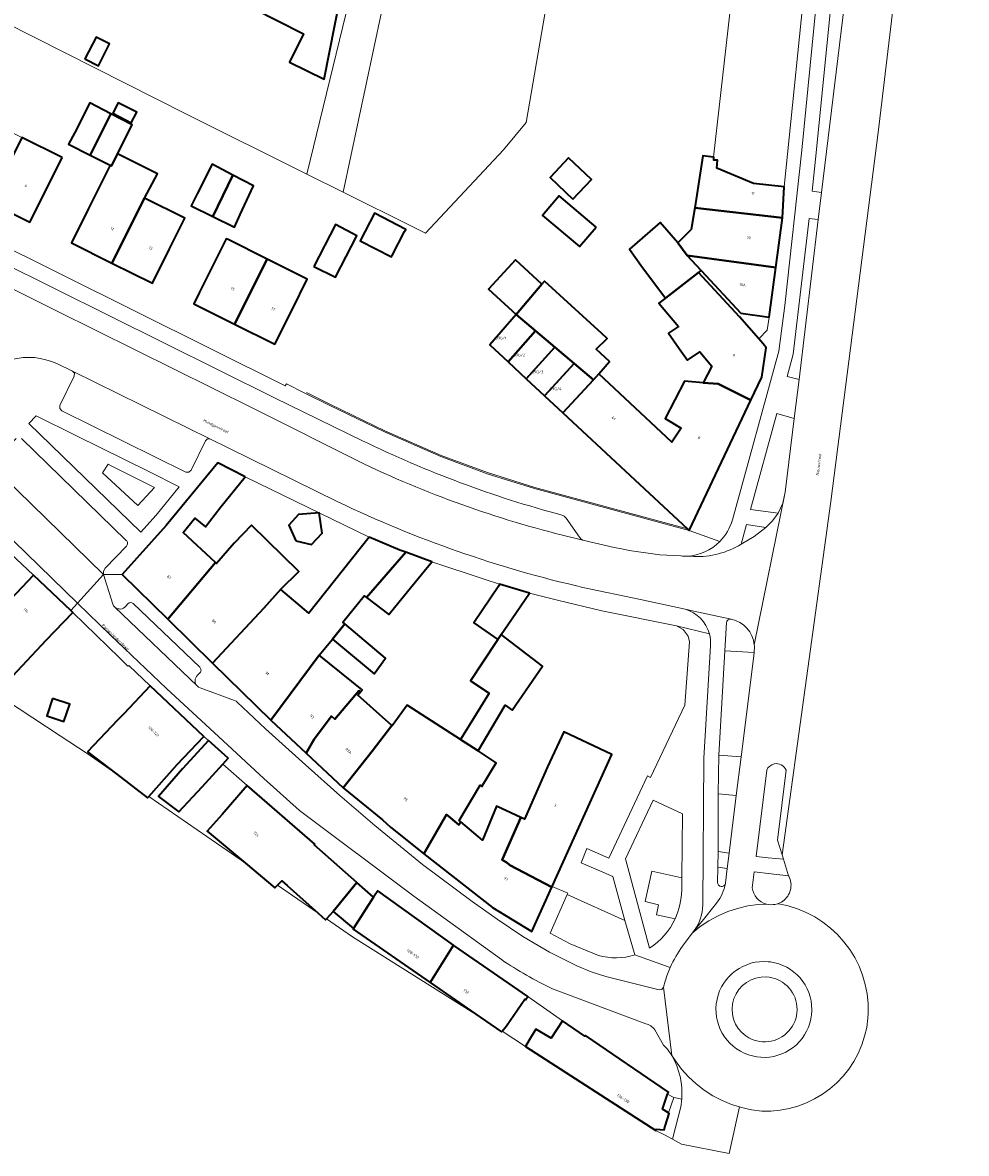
# Model space of a CAD drawing. Header units: metres. Extents: x 197700 to 204338, y 317132 to 325229.
# Tile 588 of 656: x 203292 to 203415, y 317638 to 317785. Entities that reach past the tile are written whole.
import ezdxf
from ezdxf.enums import TextEntityAlignment as Align

# ---------------------------------------------------------------- set-up
doc = ezdxf.new("R2010")
doc.units = ezdxf.units.M
for name, color, linetype, lineweight in [('B-WE-GR-BEPLANTING_CULTUUR_BODEMBEDEKKER-GV', 90, 'Continuous', 18), ('B-WE-GR-BEPLANTING_CULTUUR_BOSPLANTSOEN-GV', 90, 'Continuous', 18), ('B-WE-GR-BEPLANTING_CULTUUR_HEESTERS-GV', 90, 'Continuous', 18), ('B-WE-GR-BEPLANTING_CULTUUR_VASTE PLANTENVAK-GV', 90, 'Continuous', 18), ('B-WE-IE-TERREINAFSCHEIDING_KUNSTMATIG_HEKWERK-G', 20, 'IE-TERREINAFSCHEIDING-KUNSTMATIG', 18), ('B-WE-IE-TERREINAFSCHEIDING_KUNSTMATIG_MUUR-G', 90, 'IE-TERREINAFSCHEIDING-KUNSTMATIG-DICHT', 18), ('B-WE-OG-BEBOUWING-GV', 7, 'Continuous', 35), ('B-WE-OG-BEBOUWING-T18', 10, 'Continuous', 18), ('B-WE-OG-TERREIN_CULTUURSCHEIDING-GV', 7, 'Continuous', 18), ('B-WE-OG-TERREIN_ERF-GV', 7, 'Continuous', 18), ('B-WE-OG-TOPOGRAFIE-T18', 10, 'Continuous', 18), ('B-WE-VH-VERHARDING_ASFALT-GV', 252, 'Continuous', 18), ('B-WE-VH-VERHARDING_BETON-GV', 252, 'Continuous', 18), ('B-WE-VH-VERHARDING_BETONSTRAATSTEEN-GV', 252, 'Continuous', 18), ('B-WE-VH-VERHARDING_OPEN-GV', 252, 'Continuous', 18), ('B-WE-VH-VERHARDING_TEGEL-GV', 252, 'Continuous', 18)]:
    doc.layers.add(name, color=color, linetype=linetype, lineweight=lineweight)
doc.styles.add('NLCS-ISO-M200-T18', font='NLCS-ISO.ttf', dxfattribs={"height": 0.36})
doc.linetypes.add('IE-TERREINAFSCHEIDING-KUNSTMATIG', pattern='A,4,[82,NLCS.SHX,S=0.75,R=90,X=0,Y=0],4,-2', length=10)
doc.linetypes.add('IE-TERREINAFSCHEIDING-KUNSTMATIG-DICHT', pattern='A,8,-1,[82,NLCS.SHX,S=0.75,R=90,X=0,Y=0],-1', length=10)

msp = doc.modelspace()

# ---------------------------------------------------------------- linework, layer by layer
at = {"layer": 'B-WE-GR-BEPLANTING_CULTUUR_BODEMBEDEKKER-GV'}
msp.add_lwpolyline([(203389.046, 317719.353), (203386.524, 317719.715), (203385.838, 317717.171), (203387.504, 317718.17)], close=True, dxfattribs=at)
for points in [[(203383.923, 317706.972), (203383.705, 317703.293), (203387.495, 317703.068), (203387.526, 317703.406)], [(203378.111, 317673.807), (203378.205, 317682.13), (203374.373, 317683.887), (203370.766, 317676.241), (203373.922, 317664.664)], [(203377.234, 317668.475), (203374.797, 317668.977), (203375.054, 317670.302), (203373.331, 317670.703), (203374.189, 317674.652), (203378.111, 317673.807)], [(203371.976, 317663.768), (203370.716, 317668.254), (203363.206, 317671.607), (203360.974, 317666.606), (203363.582, 317665.204), (203367.259, 317663.715)]]:
    msp.add_lwpolyline(points, dxfattribs=at)
for points in [[(203384.503, 317707.415, 0.458739), (203383.923, 317706.972)], [(203387.525, 317704.093, 0.3332734), (203384.503, 317707.415)], [(203387.541, 317703.793, 0.0192381), (203387.525, 317704.093)], [(203387.526, 317703.406, 0.0237244), (203387.541, 317703.793)], [(203373.922, 317664.664, 0.1402794), (203377.234, 317668.475)], [(203367.259, 317663.715, 0.1456417), (203371.976, 317663.768)]]:
    msp.add_lwpolyline(points, format="xyb", dxfattribs=at)
at = {"layer": 'B-WE-GR-BEPLANTING_CULTUUR_BOSPLANTSOEN-GV'}
msp.add_lwpolyline([(203343.318, 317758.325), (203344.779, 317757.591), (203354.905, 317768.442), (203357.869, 317771.976), (203362.519, 317798.933), (203362.905, 317801.169), (203363.37, 317804.011), (203345.293, 317807.506), (203343.014, 317807.796), (203341.092, 317796.241), (203341.039, 317795.73), (203334.078, 317762.927)], close=True, dxfattribs=at)
at = {"layer": 'B-WE-GR-BEPLANTING_CULTUUR_HEESTERS-GV'}
for points in [[(203336.575, 317795.016), (203329.352, 317765.281), (203334.078, 317762.927), (203341.039, 317795.73), (203341.092, 317796.241), (203343.014, 317807.796), (203345.293, 317807.506), (203363.37, 317804.011), (203364.554, 317811.256), (203339.022, 317815.361), (203338.292, 317810.514), (203340.144, 317810.29), (203338.363, 317798.389), (203338.782, 317798.163), (203337.066, 317791.173), (203336.046, 317791.436), (203337.394, 317796.979), (203337.084, 317797.112)], [(203400.022, 317793.446), (203398.17, 317793.678), (203397.648, 317789.089), (203397.547, 317788.078), (203395.585, 317768.063), (203395.031, 317763.073), (203396.271, 317762.904), (203399.246, 317787.411)], [(203393.359, 317738.561), (203395.853, 317759.357), (203394.653, 317759.493), (203392.572, 317741.861), (203391.793, 317738.976)], [(203392.732, 317733.516), (203390.477, 317734.14), (203387.037, 317721.665), (203390.625, 317721.211), (203391.23, 317722.522), (203391.561, 317723.929)], [(203385.819, 317689.529), (203387.424, 317702.307), (203387.495, 317703.068), (203383.705, 317703.293), (203382.9, 317689.734)], [(203382.811, 317677.206), (203384.25, 317677.017), (203385.181, 317684.487), (203382.843, 317684.711)]]:
    msp.add_lwpolyline(points, close=True, dxfattribs=at)
for points in [[(203389.142, 317687.775), (203387.769, 317676.561), (203389.317, 317676.407), (203391.312, 317676.21), (203391.133, 317676.779), (203390.529, 317678.697), (203391.653, 317687.8)], [(203382.806, 317675.173), (203382.757, 317673.182)], [(203383.765, 317673.072), (203383.773, 317673.129), (203384.006, 317675.027), (203382.806, 317675.173)], [(203390.555, 317670.423), (203390.637, 317670.451), (203390.847, 317670.539), (203391.047, 317670.644), (203391.238, 317670.767), (203391.416, 317670.907), (203391.582, 317671.062), (203391.732, 317671.231), (203391.868, 317671.412), (203391.986, 317671.606), (203392.087, 317671.809), (203392.169, 317672.02), (203392.232, 317672.238), (203392.275, 317672.46), (203392.298, 317672.685), (203392.301, 317672.912), (203392.284, 317673.138), (203392.247, 317673.362), (203392.19, 317673.581), (203392.113, 317673.794), (203392.018, 317674), (203391.993, 317674.046), (203389.317, 317674.358), (203387.894, 317674.521), (203387.525, 317674.558), (203387.256, 317672.499)], [(203390.255, 317670.345), (203390.555, 317670.423)]]:
    msp.add_lwpolyline(points, dxfattribs=at)
for points in [[(203390.124, 317688.607, 0.253136), (203389.142, 317687.775)], [(203391.653, 317687.8, 0.3613852), (203390.124, 317688.607)], [(203382.757, 317673.182, 0.9106952), (203383.765, 317673.072)], [(203387.256, 317672.499, 0.3011506), (203389.093, 317670.389)], [(203389.093, 317670.389, 0.1169379), (203390.255, 317670.345)]]:
    msp.add_lwpolyline(points, format="xyb", dxfattribs=at)
at = {"layer": 'B-WE-GR-BEPLANTING_CULTUUR_VASTE PLANTENVAK-GV'}
msp.add_lwpolyline([(203309.533, 317724.54), (203303.931, 317727.37), (203303.502, 317727.581), (203302.799, 317726.454), (203307.377, 317722.176)], close=True, dxfattribs=at)
msp.add_lwpolyline([(203389.108, 317660.91, 0.7528821), (203386.42, 317653.246)], format="xyb", dxfattribs=at)
msp.add_lwpolyline([(203386.42, 317653.246), (203386.821, 317652.984), (203387.25, 317652.769), (203387.5, 317652.693), (203387.862, 317652.587), (203388.233, 317652.514), (203388.609, 317652.474), (203388.987, 317652.468), (203389.363, 317652.495), (203389.736, 317652.556), (203390.102, 317652.651), (203390.458, 317652.777), (203390.802, 317652.935), (203391.129, 317653.123), (203391.439, 317653.339), (203391.728, 317653.583), (203391.995, 317653.851), (203392.236, 317654.141), (203392.45, 317654.453), (203392.636, 317654.782), (203392.791, 317655.126), (203392.915, 317655.483), (203393.007, 317655.85), (203393.066, 317656.223), (203393.091, 317656.6), (203393.092, 317656.691), (203393.075, 317657.069), (203393.024, 317657.443), (203392.941, 317657.812), (203392.824, 317658.171), (203392.676, 317658.519), (203392.498, 317658.852), (203392.29, 317659.168), (203392.055, 317659.464), (203391.795, 317659.737), (203391.511, 317659.987), (203391.206, 317660.21), (203390.883, 317660.405), (203390.543, 317660.57), (203390.19, 317660.704), (203389.826, 317660.807), (203389.454, 317660.876), (203389.108, 317660.91)], dxfattribs=at)
at = {"layer": 'B-WE-IE-TERREINAFSCHEIDING_KUNSTMATIG_HEKWERK-G'}
for points in [[(203354.905, 317768.442), (203357.869, 317771.976), (203362.519, 317798.933)], [(203329.352, 317765.281), (203313.598, 317773.128), (203282.115, 317789.06), (203262.914, 317795.603), (203253.4, 317776.184)], [(203329.352, 317765.281), (203336.575, 317795.016)], [(203334.078, 317762.927), (203329.352, 317765.281)], [(203343.318, 317758.325), (203334.078, 317762.927)], [(203343.318, 317758.325), (203344.779, 317757.591)], [(203378.845, 317719.16), (203359.01, 317724.538), (203352.856, 317726.47), (203346.808, 317728.711), (203339.507, 317731.907), (203332.329, 317735.37), (203329.294, 317736.875)]]:
    msp.add_lwpolyline(points, dxfattribs=at)
at = {"layer": 'B-WE-IE-TERREINAFSCHEIDING_KUNSTMATIG_MUUR-G'}
for points in [[(203385.303, 317794.665), (203382.215, 317767.485)], [(203354.383, 317711.971), (203352.533, 317712.57), (203345.583, 317714.886)]]:
    msp.add_lwpolyline(points, dxfattribs=at)
at = {"layer": 'B-WE-OG-BEBOUWING-GV'}
for points in [[(203335.461, 317793.996), (203330.352, 317796.545), (203327.678, 317791.179), (203324.982, 317792.513), (203322.31, 317786.868), (203328.92, 317783.502), (203327.097, 317779.847), (203331.583, 317777.609), (203333.696, 317788.187), (203332.793, 317788.648)], [(203300.499, 317780.272), (203302.258, 317779.369), (203303.709, 317782.194), (203301.95, 317783.097)], [(203301.17, 317767.746), (203303.874, 317773.114), (203301.128, 317774.532), (203299.167, 317770.695), (203298.377, 317769.15)], [(203304.111, 317773.18), (203306.517, 317771.944), (203307.227, 317773.326), (203304.82, 317774.562)], [(203303.874, 317773.114), (203301.17, 317767.746), (203303.775, 317766.436), (203303.964, 317766.341), (203304.75, 317767.925), (203306.62, 317771.695)], [(203297.536, 317767.447), (203292.312, 317770.054), (203288.109, 317761.622), (203293.341, 317759.018), (203295.569, 317763.494)], [(203302.941, 317764.778), (203300.962, 317760.801), (203298.734, 317756.325), (203304.017, 317753.696), (203308.243, 317762.139), (203309.93, 317765.315), (203304.75, 317767.925), (203303.964, 317766.341), (203303.775, 317766.436)], [(203363.953, 317762.025), (203366.367, 317764.576), (203363.39, 317767.393), (203360.976, 317764.842)], [(203391.211, 317759.6), (203391.409, 317763.623), (203387.423, 317764.055), (203382.637, 317766.035), (203382.725, 317767.07), (203382.257, 317767.11), (203382.288, 317767.479), (203382.215, 317767.485), (203381.88, 317767.514), (203380.829, 317767.639), (203379.779, 317760.913)], [(203317.134, 317759.776), (203319.748, 317765.163), (203317.063, 317766.58), (203315.11, 317762.704), (203314.332, 317761.161)], [(203319.748, 317765.163), (203317.134, 317759.776), (203319.937, 317758.39), (203320.696, 317760.019), (203322.434, 317763.746)], [(203311.495, 317755.559), (203313.474, 317759.536), (203308.243, 317762.139), (203304.017, 317753.696), (203309.267, 317751.083)], [(203366.962, 317758.389), (203362.162, 317762.456), (203360.011, 317759.916), (203364.81, 317755.85)], [(203340.451, 317754.679), (203342.067, 317757.823), (203342.204, 317758.09), (203338.133, 317760.182), (203336.303, 317756.621), (203340.375, 317754.529)], [(203377.581, 317756.329), (203378.81, 317754.703), (203390.337, 317753.143), (203391.211, 317759.6), (203379.779, 317760.913), (203379.334, 317758.06)], [(203330.266, 317753.279), (203333.059, 317751.883), (203335.835, 317757.267), (203333.091, 317758.714)], [(203377.581, 317756.329), (203375.31, 317759.004), (203371.3, 317755.523), (203372.767, 317753.433), (203375.978, 317749.155), (203380.273, 317752.474), (203380.539, 317752.679), (203380.604, 317752.73), (203378.81, 317754.703)], [(203319.962, 317745.766), (203324.193, 317754.225), (203319.122, 317756.76), (203318.872, 317756.885), (203316.882, 317752.882), (203315.366, 317749.833), (203314.656, 317748.405)], [(203324.193, 317754.225), (203319.962, 317745.766), (203325.208, 317743.158), (203327.434, 317747.635), (203329.413, 317751.615)], [(203356.554, 317747.048), (203359.918, 317750.974), (203356.47, 317754.143), (203352.973, 317750.34)], [(203390.337, 317753.143), (203378.81, 317754.703), (203380.604, 317752.73), (203385.768, 317747.187), (203389.464, 317746.687)], [(203367.698, 317744.557), (203363.751, 317748.145), (203360.234, 317751.343), (203359.918, 317750.974), (203356.554, 317747.048), (203359.067, 317744.922), (203361.58, 317742.796), (203364.093, 317740.67), (203366.607, 317738.543), (203367.317, 317739.306), (203368.705, 317740.898), (203366.959, 317742.503), (203368.4, 317743.918)], [(203377.765, 317742.618), (203378.833, 317741.083), (203380.453, 317742.162), (203381.991, 317740.318), (203380.888, 317738.162), (203382.821, 317738.019), (203387.091, 317735.896), (203388.505, 317738.888), (203389.064, 317742.683), (203389.014, 317742.843), (203388.907, 317742.974), (203388.123, 317743.87), (203385.616, 317746.737), (203380.273, 317752.474), (203375.978, 317749.155), (203375.987, 317749.143), (203375.112, 317748.486), (203377.69, 317745.477), (203376.382, 317744.606)], [(203356.554, 317747.048), (203353.142, 317743.065), (203355.511, 317740.862), (203359.067, 317744.922)], [(203359.067, 317744.922), (203355.511, 317740.862), (203357.88, 317738.659), (203361.58, 317742.796)], [(203364.093, 317740.67), (203361.58, 317742.796), (203357.88, 317738.659), (203360.249, 317736.456)], [(203360.249, 317736.456), (203362.617, 317734.253), (203366.607, 317738.543), (203364.093, 317740.67)], [(203362.617, 317734.253), (203378.845, 317719.16), (203379.081, 317718.941), (203387.091, 317735.896), (203382.821, 317738.019), (203380.888, 317738.162), (203378.453, 317738.342), (203375.938, 317733.488), (203378.034, 317732.26), (203376.82, 317730.419), (203374.093, 317733.004), (203370.058, 317736.756), (203367.317, 317739.306), (203366.607, 317738.543)], [(203321.319, 317725.917), (203317.766, 317727.753), (203311.054, 317719.6), (203305.355, 317713.24), (203311.275, 317707.42), (203317.454, 317714.784), (203313.266, 317718.668), (203314.784, 317720.567), (203316.179, 317719.418), (203316.714, 317720.112), (203318.187, 317722.021)], [(203327.924, 317717.604), (203329.975, 317717.141), (203331.364, 317718.596), (203330.941, 317721.227), (203328.255, 317721.044), (203327.031, 317719.622)], [(203311.275, 317707.42), (203317.08, 317701.712), (203323.738, 317708.871), (203325.951, 317711.318), (203328.317, 317713.634), (203322.16, 317719.622), (203319.917, 317717.315), (203317.584, 317714.664), (203317.454, 317714.784)], [(203330.965, 317702.731), (203330.938, 317702.753), (203332.694, 317704.817), (203334.285, 317706.808), (203334.014, 317707.036), (203336.825, 317710.436), (203337.089, 317710.237), (203342.203, 317716.122), (203341.432, 317716.404), (203337.45, 317718.063), (203329.605, 317708.189), (203325.976, 317711.293), (203325.951, 317711.318), (203323.738, 317708.871), (203317.08, 317701.712), (203324.678, 317694.306)], [(203337.089, 317710.237), (203340.03, 317708.019), (203342.439, 317710.998), (203345.583, 317714.886), (203342.203, 317716.122)], [(203298.678, 317708.529), (203293.799, 317713.152), (203287.843, 317706.865), (203284.671, 317709.843), (203284.383, 317709.578), (203279.647, 317704.871), (203279.294, 317704.477), (203282.429, 317701.996), (203282.873, 317701.644), (203282.912, 317701.679), (203283.262, 317701.992), (203283.514, 317702.24), (203286.089, 317704.729), (203286.333, 317704.503), (203290.528, 317700.618), (203291.14, 317700.052), (203295.472, 317704.678), (203298.911, 317708.308)], [(203354.627, 317705.407), (203355.502, 317706.69), (203358.318, 317710.821), (203354.383, 317711.971), (203354.334, 317711.736), (203351.068, 317706.945), (203354.182, 317704.755)], [(203332.694, 317704.817), (203338.118, 317700.332), (203339.589, 317702.339), (203334.285, 317706.808)], [(203351.607, 317690.289), (203355.129, 317696.22), (203356.055, 317695.582), (203360.003, 317701.315), (203354.627, 317705.407), (203354.182, 317704.755), (203352.162, 317701.697), (203350.637, 317699.404), (203353.042, 317697.811), (203349.313, 317691.763)], [(203324.678, 317694.306), (203329.245, 317689.983), (203330.293, 317691.813), (203332.556, 317694.793), (203333.003, 317694.427), (203336.12, 317698.113), (203336.334, 317697.978), (203336.534, 317698.234), (203330.965, 317702.731)], [(203300.847, 317690.175), (203304.637, 317687.267), (203304.644, 317687.261), (203308.654, 317684.185), (203308.808, 317684.358), (203312.508, 317688.537), (203315.944, 317692.169), (203308.986, 317698.751), (203305.55, 317695.119), (203304.741, 317694.278)], [(203340.386, 317693.603), (203335.997, 317697.547), (203336.334, 317697.978), (203336.12, 317698.113), (203333.003, 317694.427), (203332.556, 317694.793), (203330.293, 317691.813), (203329.245, 317689.983), (203334.079, 317685.473), (203337.862, 317690.28)], [(203296.28, 317697.128), (203295.526, 317694.865), (203297.765, 317694.119), (203298.519, 317696.382)], [(203334.079, 317685.473), (203339.173, 317681.346), (203340.232, 317680.401), (203343.67, 317677.647), (203344.579, 317676.934), (203347.523, 317682.031), (203349.133, 317680.675), (203349.356, 317681.078), (203349.152, 317681.25), (203351.877, 317685.849), (203352.103, 317685.683), (203353.976, 317688.763), (203351.607, 317690.289), (203349.313, 317691.763), (203342.407, 317696.226), (203340.449, 317693.547), (203340.386, 317693.603), (203337.862, 317690.28)], [(203357.169, 317681.642), (203354.765, 317676.144), (203355.398, 317675.753), (203355.744, 317675.46), (203361.208, 317672.58), (203361.253, 317672.679), (203369.013, 317689.837), (203362.771, 317692.753), (203360.655, 317688.223), (203357.647, 317681.421)], [(203318.417, 317688.573), (203319.104, 317689.33), (203316.548, 317691.652), (203313.186, 317687.951), (203310.05, 317684.366), (203312.706, 317682.372), (203315.742, 317685.629)], [(203331.891, 317668.457), (203332.385, 317668.998), (203332.791, 317669.429), (203335.85, 317673.194), (203330.29, 317678.061), (203330.369, 317678.152), (203321.611, 317685.799), (203318.322, 317682.032), (203316.413, 317679.85), (203321.381, 317675.697), (203325.197, 317672.507), (203325.53, 317672.84), (203326.009, 317673.319), (203326.095, 317673.413), (203326.784, 317672.791), (203330.825, 317669.192), (203331.782, 317668.338)], [(203361.208, 317672.58), (203355.744, 317675.46), (203355.398, 317675.753), (203354.765, 317676.144), (203357.169, 317681.642), (203354.003, 317683.103), (203352.17, 317678.709), (203349.356, 317681.078), (203349.133, 317680.675), (203347.523, 317682.031), (203344.579, 317676.934), (203353.48, 317669.955), (203358.597, 317666.807)], [(203335.85, 317673.194), (203332.791, 317669.429), (203335.42, 317667.21), (203338.019, 317671.296)], [(203345.4, 317660.167), (203348.425, 317665.04), (203338.563, 317672.123), (203338.019, 317671.296), (203335.42, 317667.21), (203335.357, 317667.124)], [(203345.4, 317660.167), (203351.902, 317655.662), (203354.66, 317653.752), (203354.738, 317653.847), (203355.311, 317654.544), (203357.699, 317658), (203357.798, 317657.932), (203358.093, 317658.36), (203348.483, 317664.999), (203348.425, 317665.04)], [(203374.73, 317640.946), (203374.773, 317641.106), (203375.801, 317641.029), (203375.958, 317641.527), (203376.478, 317643.173), (203376.385, 317643.231), (203375.578, 317643.737), (203376.261, 317645.674), (203376.352, 317645.932), (203365.57, 317653.303), (203365.495, 317653.212), (203362.602, 317655.181), (203361.126, 317652.929), (203359.138, 317654.12), (203358.273, 317652.677), (203357.793, 317651.875)]]:
    msp.add_lwpolyline(points, close=True, dxfattribs=at)
at = {"layer": 'B-WE-OG-TERREIN_CULTUURSCHEIDING-GV'}
for points in [[(203299.417, 317731.239), (203294.158, 317733.837), (203293.213, 317732.859), (203307.764, 317718.719), (203309.773, 317720.954), (203312.768, 317724.641), (203308.788, 317726.608)], [(203309.533, 317724.54), (203307.377, 317722.176), (203302.799, 317726.454), (203303.502, 317727.581), (203303.931, 317727.37)]]:
    msp.add_lwpolyline(points, close=True, dxfattribs=at)
at = {"layer": 'B-WE-OG-TERREIN_ERF-GV'}
for points in [[(203373.139, 318042.708), (203368.67, 318012.763), (203361.903, 317967.156), (203356.136, 317929.18), (203353.877, 317914.268), (203349.528, 317885.56), (203344.644, 317852.713), (203339.022, 317815.361), (203364.554, 317811.256), (203363.37, 317804.011), (203362.905, 317801.169), (203362.519, 317798.933), (203357.869, 317771.976), (203354.905, 317768.442), (203344.779, 317757.591), (203343.318, 317758.325), (203334.078, 317762.927), (203329.352, 317765.281), (203336.575, 317795.016), (203337.084, 317797.112), (203336.333, 317797.496), (203263.959, 317833.535)], [(203371.3, 317755.523), (203375.31, 317759.004), (203377.581, 317756.329), (203379.334, 317758.06), (203379.779, 317760.913), (203380.829, 317767.639), (203381.88, 317767.514), (203382.215, 317767.485), (203382.288, 317767.479), (203382.257, 317767.11), (203382.725, 317767.07), (203382.637, 317766.035), (203387.423, 317764.055), (203391.409, 317763.623), (203394.503, 317793.837)], [(203333.696, 317788.187), (203331.583, 317777.609), (203327.097, 317779.847), (203328.92, 317783.502), (203322.31, 317786.868)], [(203268.225, 317766.757), (203326.55, 317737.773), (203326.699, 317737.996), (203329.085, 317736.812), (203332.262, 317735.236), (203339.445, 317731.77), (203346.751, 317728.572), (203352.807, 317726.329), (203358.97, 317724.394), (203379.081, 317718.941), (203378.845, 317719.16), (203362.617, 317734.253), (203360.249, 317736.456), (203357.88, 317738.659), (203355.511, 317740.862), (203353.142, 317743.065), (203356.554, 317747.048), (203352.973, 317750.34), (203356.47, 317754.143), (203359.918, 317750.974), (203360.234, 317751.343), (203363.751, 317748.145), (203367.698, 317744.557), (203368.4, 317743.918), (203366.959, 317742.503), (203368.705, 317740.898), (203367.317, 317739.306), (203370.058, 317736.756), (203374.093, 317733.004), (203376.82, 317730.419), (203378.034, 317732.26), (203375.938, 317733.488), (203378.453, 317738.342), (203380.888, 317738.162), (203381.991, 317740.318), (203380.453, 317742.162), (203378.833, 317741.083), (203377.765, 317742.618), (203376.382, 317744.606), (203377.69, 317745.477), (203375.112, 317748.486), (203375.987, 317749.143), (203375.978, 317749.155), (203372.767, 317753.433), (203371.3, 317755.523)]]:
    msp.add_lwpolyline(points, dxfattribs=at)
for points in [[(203300.499, 317780.272), (203301.95, 317783.097), (203303.709, 317782.194), (203302.258, 317779.369)], [(203300.962, 317760.801), (203302.941, 317764.778), (203303.775, 317766.436), (203301.17, 317767.746), (203298.377, 317769.15), (203299.167, 317770.695), (203301.128, 317774.532), (203303.874, 317773.114), (203306.62, 317771.695), (203304.75, 317767.925), (203309.93, 317765.315), (203308.243, 317762.139), (203313.474, 317759.536), (203311.495, 317755.559), (203309.267, 317751.083), (203304.017, 317753.696), (203298.734, 317756.325)], [(203304.111, 317773.18), (203304.82, 317774.562), (203307.227, 317773.326), (203306.517, 317771.944)], [(203295.569, 317763.494), (203293.341, 317759.018), (203288.109, 317761.622), (203282.811, 317764.259), (203283.968, 317766.584), (203285.039, 317768.735), (203287.012, 317772.699), (203287.144, 317772.633), (203292.312, 317770.054), (203297.536, 317767.447)], [(203363.953, 317762.025), (203360.976, 317764.842), (203363.39, 317767.393), (203366.367, 317764.576)], [(203319.748, 317765.163), (203322.434, 317763.746), (203320.696, 317760.019), (203319.937, 317758.39), (203317.134, 317759.776), (203314.332, 317761.161), (203315.11, 317762.704), (203317.063, 317766.58)], [(203364.81, 317755.85), (203360.011, 317759.916), (203362.162, 317762.456), (203366.962, 317758.389)], [(203342.067, 317757.823), (203340.451, 317754.679), (203340.375, 317754.529), (203336.303, 317756.621), (203338.133, 317760.182), (203342.204, 317758.09)], [(203330.266, 317753.279), (203333.091, 317758.714), (203335.835, 317757.267), (203333.059, 317751.883)], [(203324.193, 317754.225), (203329.413, 317751.615), (203327.434, 317747.635), (203325.208, 317743.158), (203319.962, 317745.766), (203314.656, 317748.405), (203315.366, 317749.833), (203316.882, 317752.882), (203318.872, 317756.885), (203319.122, 317756.76)], [(203385.768, 317747.187), (203380.604, 317752.73), (203380.539, 317752.679), (203380.273, 317752.474), (203385.616, 317746.737), (203388.123, 317743.87), (203389.209, 317744.998), (203389.464, 317746.687)], [(203321.319, 317725.917), (203318.187, 317722.021), (203316.714, 317720.112), (203316.179, 317719.418), (203314.784, 317720.567), (203313.266, 317718.668), (203317.454, 317714.784), (203317.584, 317714.664), (203319.917, 317717.315), (203322.16, 317719.622), (203328.317, 317713.634), (203325.951, 317711.318), (203325.976, 317711.293), (203329.605, 317708.189), (203337.45, 317718.063)], [(203327.924, 317717.604), (203327.031, 317719.622), (203328.255, 317721.044), (203330.941, 317721.227), (203331.364, 317718.596), (203329.975, 317717.141)], [(203290.818, 317715.939), (203284.671, 317709.843), (203287.843, 317706.865), (203293.799, 317713.152)], [(203342.439, 317710.998), (203340.03, 317708.019), (203337.089, 317710.237), (203336.825, 317710.436), (203334.014, 317707.036), (203334.285, 317706.808), (203339.589, 317702.339), (203338.118, 317700.332), (203332.694, 317704.817), (203330.938, 317702.753), (203330.965, 317702.731), (203336.534, 317698.234), (203336.334, 317697.978), (203335.997, 317697.547), (203340.386, 317693.603), (203340.449, 317693.547), (203342.407, 317696.226), (203349.313, 317691.763), (203353.042, 317697.811), (203350.637, 317699.404), (203352.162, 317701.697), (203354.182, 317704.755), (203351.068, 317706.945), (203354.334, 317711.736), (203354.383, 317711.971), (203352.533, 317712.57), (203345.583, 317714.886)], [(203354.627, 317705.407), (203360.003, 317701.315), (203356.055, 317695.582), (203355.129, 317696.22), (203351.607, 317690.289), (203353.976, 317688.763), (203352.103, 317685.683), (203351.877, 317685.849), (203349.152, 317681.25), (203349.356, 317681.078), (203352.17, 317678.709), (203354.003, 317683.103), (203357.169, 317681.642), (203357.647, 317681.421), (203360.655, 317688.223), (203362.771, 317692.753), (203369.013, 317689.837), (203361.253, 317672.679), (203363.299, 317671.816), (203363.206, 317671.607), (203370.716, 317668.254), (203369.117, 317673.949), (203365.001, 317675.742), (203365.744, 317677.586), (203368.607, 317676.369), (203373.645, 317687.034), (203374.052, 317686.852), (203378.484, 317696.224), (203379.092, 317704.464), (203378.947, 317705.212), (203378.298, 317706.068), (203377.401, 317706.542), (203367.721, 317708.486), (203361.924, 317709.886), (203358.318, 317710.821), (203355.502, 317706.69)], [(203304.637, 317687.267), (203300.847, 317690.175), (203304.741, 317694.278), (203305.55, 317695.119), (203308.986, 317698.751), (203306.222, 317701.418), (203306.084, 317701.292), (203305, 317702.378), (203298.911, 317708.308), (203295.472, 317704.678), (203291.14, 317700.052), (203290.528, 317700.618), (203286.333, 317704.503), (203286.089, 317704.729), (203283.514, 317702.24), (203283.262, 317701.992), (203282.912, 317701.679), (203297.274, 317692.256), (203300.79, 317689.95)], [(203296.28, 317697.128), (203298.519, 317696.382), (203297.765, 317694.119), (203295.526, 317694.865)], [(203312.508, 317688.537), (203308.808, 317684.358), (203321.381, 317675.697), (203316.413, 317679.85), (203318.322, 317682.032), (203321.611, 317685.799), (203318.417, 317688.573), (203315.742, 317685.629), (203312.706, 317682.372), (203310.05, 317684.366), (203313.186, 317687.951), (203316.548, 317691.652), (203315.944, 317692.169)], [(203325.53, 317672.84), (203330.825, 317669.192), (203326.784, 317672.791), (203326.095, 317673.413), (203326.009, 317673.319)], [(203351.902, 317655.662), (203345.4, 317660.167), (203335.357, 317667.124), (203335.42, 317667.21), (203332.791, 317669.429), (203332.385, 317668.998), (203331.891, 317668.457), (203335.27, 317666.13)], [(203355.311, 317654.544), (203354.738, 317653.847), (203357.793, 317651.875), (203358.273, 317652.677), (203359.138, 317654.12), (203361.126, 317652.929), (203362.602, 317655.181), (203358.093, 317658.36), (203357.798, 317657.932), (203357.699, 317658)], [(203377.066, 317645.215), (203376.261, 317645.674), (203375.578, 317643.737), (203376.385, 317643.231)]]:
    msp.add_lwpolyline(points, close=True, dxfattribs=at)
at = {"layer": 'B-WE-VH-VERHARDING_ASFALT-GV'}
for points in [[(203391.653, 317687.8), (203390.529, 317678.697), (203391.133, 317676.779), (203397.489, 317722.73), (203403.65, 317770.694), (203415.103, 317866.907)], [(203399.246, 317787.411), (203396.271, 317762.904), (203395.853, 317759.357), (203393.359, 317738.561), (203392.732, 317733.516), (203391.561, 317723.929), (203387.525, 317704.093)], [(203222.698, 317783.157), (203253.181, 317754.337), (203253.475, 317754.058), (203253.806, 317753.906), (203254.169, 317753.866), (203256.301, 317753.75), (203256.677, 317753.671), (203257.001, 317753.464), (203270.446, 317740.543), (203270.684, 317740.262), (203270.792, 317739.909), (203270.935, 317737.662), (203271.04, 317737.284), (203271.264, 317736.964), (203299.544, 317709.492), (203302.893, 317713.218), (203287.913, 317727.818), (203286.408, 317729.651), (203275.762, 317739.711), (203257.751, 317756.887)], [(203336.86, 317727.569), (203322.257, 317734.892), (203296.885, 317747.456), (203260.634, 317765.51), (203255.711, 317767.935), (203255.062, 317767.496), (203254.754, 317767.283)], [(203296.854, 317740.639), (203298.901, 317739.682)], [(203298.901, 317739.682), (203316.822, 317730.82), (203319.132, 317729.674), (203333.392, 317722.679)], [(203387.525, 317704.093), (203391.561, 317723.929), (203391.23, 317722.522), (203390.625, 317721.211), (203389.915, 317720.214), (203389.046, 317719.353), (203387.504, 317718.17), (203385.838, 317717.171)], [(203379.656, 317715.558), (203378.792, 317715.611), (203378.193, 317715.621), (203377.977, 317715.634), (203375.263, 317715.799), (203371.268, 317716.343), (203370.294, 317716.542), (203369.322, 317716.748), (203365.429, 317717.647), (203365.235, 317717.696), (203364.352, 317717.918)], [(203376.811, 317650.705), (203375.731, 317659.59), (203375.508, 317659.286), (203375.138, 317659.224), (203368.241, 317660.951), (203366.327, 317661.577), (203364.476, 317662.366), (203360.889, 317664.132), (203357.44, 317666.154), (203354.104, 317668.399), (203350.827, 317670.731), (203344.407, 317675.531), (203338.195, 317680.596), (203333.655, 317684.496), (203329.178, 317688.469), (203323.99, 317693.171), (203320.301, 317696.625), (203320.143, 317696.758), (203319.957, 317696.844), (203315.49, 317698.477), (203315.282, 317698.581), (203315.107, 317698.735), (203304.393, 317708.981), (203304.227, 317709.157), (203304.11, 317709.37), (203302.893, 317713.218), (203299.544, 317709.492), (203303.806, 317705.352), (203311.103, 317698.424), (203318.491, 317691.592), (203323.773, 317686.725), (203328.388, 317682.56), (203343.263, 317671.414), (203354.669, 317663.155)], [(203365.247, 317711.557), (203372.713, 317709.989), (203378.519, 317708.704), (203379.658, 317708.472), (203384.503, 317707.415)], [(203387.526, 317703.406), (203387.495, 317703.068), (203387.424, 317702.307), (203385.819, 317689.529), (203385.181, 317684.487), (203384.25, 317677.017), (203384.006, 317675.027), (203383.773, 317673.129), (203383.765, 317673.072)], [(203387.256, 317672.499), (203387.525, 317674.558), (203387.894, 317674.521), (203389.317, 317674.358), (203391.993, 317674.046), (203391.312, 317676.21), (203389.317, 317676.407), (203387.769, 317676.561), (203389.142, 317687.775)], [(203375.731, 317659.59), (203376.811, 317650.705), (203377.267, 317649.992), (203378.072, 317648.917), (203378.97, 317647.917), (203379.953, 317647.002), (203381.014, 317646.178), (203382.144, 317645.453), (203383.335, 317644.831), (203384.577, 317644.318), (203385.586, 317644.003), (203385.859, 317643.918), (203387.172, 317643.634), (203388.505, 317643.469), (203389.694, 317643.472), (203390.878, 317643.581), (203392.047, 317643.796), (203393.192, 317644.114), (203394.305, 317644.534), (203395.375, 317645.051), (203396.395, 317645.661), (203397.357, 317646.36), (203398.252, 317647.143), (203399.074, 317648.002), (203399.815, 317648.931), (203400.471, 317649.923), (203401.035, 317650.969), (203401.504, 317652.061), (203401.873, 317653.191), (203402.14, 317654.35), (203402.302, 317655.528), (203402.348, 317656.214), (203402.328, 317657.464), (203402.196, 317658.707), (203401.954, 317659.934), (203401.603, 317661.134), (203401.146, 317662.298), (203400.587, 317663.416), (203399.931, 317664.48), (203399.182, 317665.481), (203398.346, 317666.411), (203397.431, 317667.263), (203396.444, 317668.029), (203395.391, 317668.705), (203394.283, 317669.284), (203393.128, 317669.761), (203391.934, 317670.133), (203390.712, 317670.397), (203390.555, 317670.423), (203390.255, 317670.345)], [(203389.093, 317670.389), (203388.029, 317670.324), (203386.684, 317670.134), (203385.362, 317669.825), (203384.073, 317669.398), (203382.826, 317668.858), (203381.634, 317668.209), (203380.503, 317667.456), (203379.445, 317666.605), (203378.211, 317664.92)], [(203382.635, 317670.511), (203380.729, 317668.153), (203379.758, 317666.998), (203379.445, 317666.605), (203380.503, 317667.456), (203381.634, 317668.209), (203382.826, 317668.858), (203384.073, 317669.398), (203385.362, 317669.825), (203386.684, 317670.134), (203388.029, 317670.324), (203389.093, 317670.389)], [(203389.349, 317662.891), (203389.643, 317662.857), (203390.191, 317662.755), (203390.727, 317662.604), (203391.248, 317662.406), (203391.749, 317662.162), (203392.227, 317661.875), (203392.676, 317661.546), (203393.095, 317661.178), (203393.479, 317660.774), (203393.825, 317660.337), (203394.132, 317659.872), (203394.395, 317659.381), (203394.613, 317658.868), (203394.785, 317658.338), (203394.908, 317657.794), (203394.983, 317657.242), (203395.008, 317656.685), (203395.006, 317656.55), (203394.969, 317655.994), (203394.883, 317655.443), (203394.748, 317654.903), (203394.564, 317654.377), (203394.335, 317653.869), (203394.061, 317653.383), (203393.745, 317652.924), (203393.389, 317652.495), (203392.997, 317652.1), (203392.57, 317651.741), (203392.113, 317651.422), (203391.63, 317651.145), (203391.123, 317650.912), (203390.598, 317650.725), (203390.059, 317650.586), (203389.509, 317650.496), (203388.953, 317650.455), (203388.396, 317650.464), (203387.842, 317650.523), (203387.295, 317650.631), (203386.777, 317650.782)], [(203375.944, 317660.355), (203375.731, 317659.59)], [(203361.277, 317659.381), (203373.41, 317654.827)], [(203374.579, 317654.051), (203375.731, 317652.031), (203376.223, 317651.511), (203376.811, 317650.705)], [(203378.06, 317639.19), (203384.25, 317637.97), (203385.586, 317644.003), (203384.577, 317644.318), (203383.335, 317644.831), (203382.144, 317645.453), (203381.014, 317646.178), (203379.953, 317647.002), (203378.97, 317647.917), (203378.072, 317648.917), (203377.267, 317649.992), (203376.811, 317650.705)], [(203377.999, 317644.185), (203376.873, 317639.832), (203378.06, 317639.19)]]:
    msp.add_lwpolyline(points, dxfattribs=at)
for points in [[(203290.966, 317741.157, -0.1759342), (203296.854, 317740.639)], [(203364.352, 317717.918, -0.0528737), (203336.86, 317727.569)], [(203333.392, 317722.679, 0.0558931), (203365.247, 317711.557)], [(203385.838, 317717.171, -0.1460056), (203379.656, 317715.558)], [(203384.503, 317707.415, -0.3332734), (203387.525, 317704.093)], [(203387.525, 317704.093, -0.0192381), (203387.541, 317703.793)], [(203387.541, 317703.793, -0.0237244), (203387.526, 317703.406)], [(203389.142, 317687.775, -0.253136), (203390.124, 317688.607)], [(203390.124, 317688.607, -0.3613852), (203391.653, 317687.8)], [(203383.765, 317673.072, -0.1326136), (203382.635, 317670.511)], [(203389.093, 317670.389, -0.3011506), (203387.256, 317672.499)], [(203390.255, 317670.345, -0.1169379), (203389.093, 317670.389)], [(203378.211, 317664.92, 0.0536366), (203376.609, 317662.155)], [(203354.669, 317663.155, 0.0374559), (203361.277, 317659.381)], [(203386.777, 317650.782, -0.8892196), (203389.349, 317662.891)], [(203376.609, 317662.155, 0.032198), (203375.944, 317660.355)], [(203373.41, 317654.827, -0.1786946), (203374.579, 317654.051)], [(203376.811, 317650.705, -0.1480126), (203378.095, 317645.024)], [(203378.095, 317645.024, -0.0210425), (203377.999, 317644.185)]]:
    msp.add_lwpolyline(points, format="xyb", dxfattribs=at)
at = {"layer": 'B-WE-VH-VERHARDING_BETON-GV'}
msp.add_lwpolyline([(203378.093, 317672.177), (203378.111, 317673.807), (203374.189, 317674.652), (203373.331, 317670.703), (203375.054, 317670.302), (203374.797, 317668.977), (203377.234, 317668.475)], dxfattribs=at)
msp.add_lwpolyline([(203377.234, 317668.475, 0.1046691), (203378.093, 317672.177)], format="xyb", dxfattribs=at)
at = {"layer": 'B-WE-VH-VERHARDING_BETONSTRAATSTEEN-GV'}
for points in [[(203336.592, 317730.62), (203325.138, 317736.189), (203267.888, 317764.638), (203263.896, 317766.621), (203260.761, 317768.301), (203257.689, 317770.091), (203257.343, 317770.145), (203257.042, 317769.968), (203255.711, 317767.935), (203260.634, 317765.51), (203296.885, 317747.456), (203322.257, 317734.892), (203336.86, 317727.569)], [(203291.543, 317730.901), (203288.608, 317727.836), (203288.263, 317727.7), (203287.913, 317727.818), (203302.893, 317713.218), (203302.905, 317713.657), (203303.13, 317714.035), (203305.89, 317716.928)], [(203305.866, 317717.659), (203292.255, 317730.893)], [(203364.352, 317717.918), (203365.235, 317717.696), (203364.986, 317717.845), (203364.805, 317718.072), (203363.069, 317720.544), (203362.818, 317720.805), (203362.489, 317720.953)], [(203304.393, 317708.981), (203315.107, 317698.735)], [(203306.069, 317709.429), (203305.817, 317709.122)], [(203315.422, 317701.16), (203306.788, 317709.456)], [(203315.133, 317700.136), (203315.449, 317700.444)], [(203386.777, 317650.782), (203387.295, 317650.631), (203387.842, 317650.523), (203388.396, 317650.464), (203388.953, 317650.455), (203389.509, 317650.496), (203390.059, 317650.586), (203390.598, 317650.725), (203391.123, 317650.912), (203391.63, 317651.145), (203392.113, 317651.422), (203392.57, 317651.741), (203392.997, 317652.1), (203393.389, 317652.495), (203393.745, 317652.924), (203394.061, 317653.383), (203394.335, 317653.869), (203394.564, 317654.377), (203394.748, 317654.903), (203394.883, 317655.443), (203394.969, 317655.994), (203395.006, 317656.55), (203395.008, 317656.685), (203394.983, 317657.242), (203394.908, 317657.794), (203394.785, 317658.338), (203394.613, 317658.868), (203394.395, 317659.381), (203394.132, 317659.872), (203393.825, 317660.337), (203393.479, 317660.774), (203393.095, 317661.178), (203392.676, 317661.546), (203392.227, 317661.875), (203391.749, 317662.162), (203391.248, 317662.406), (203390.727, 317662.604), (203390.191, 317662.755), (203389.643, 317662.857), (203389.349, 317662.891)], [(203389.108, 317660.91), (203389.454, 317660.876), (203389.826, 317660.807), (203390.19, 317660.704), (203390.543, 317660.57), (203390.883, 317660.405), (203391.206, 317660.21), (203391.511, 317659.987), (203391.795, 317659.737), (203392.055, 317659.464), (203392.29, 317659.168), (203392.498, 317658.852), (203392.676, 317658.519), (203392.824, 317658.171), (203392.941, 317657.812), (203393.024, 317657.443), (203393.075, 317657.069), (203393.092, 317656.691), (203393.091, 317656.6), (203393.066, 317656.223), (203393.007, 317655.85), (203392.915, 317655.483), (203392.791, 317655.126), (203392.636, 317654.782), (203392.45, 317654.453), (203392.236, 317654.141), (203391.995, 317653.851), (203391.728, 317653.583), (203391.439, 317653.339), (203391.129, 317653.123), (203390.802, 317652.935), (203390.458, 317652.777), (203390.102, 317652.651), (203389.736, 317652.556), (203389.363, 317652.495), (203388.987, 317652.468), (203388.609, 317652.474), (203388.233, 317652.514), (203387.862, 317652.587), (203387.5, 317652.693), (203387.25, 317652.769)], [(203387.25, 317652.769), (203386.821, 317652.984), (203386.42, 317653.246)]]:
    msp.add_lwpolyline(points, dxfattribs=at)
msp.add_lwpolyline([(203316.822, 317730.82), (203298.901, 317739.682), (203299.137, 317739.387), (203299.111, 317739.01), (203297.257, 317735.212), (203297.234, 317734.82), (203297.486, 317734.52), (203313.614, 317726.533), (203314.005, 317726.518), (203314.302, 317726.773), (203316.154, 317730.61), (203316.445, 317730.849)], close=True, dxfattribs=at)
for points in [[(203362.489, 317720.953, -0.0480106), (203336.592, 317730.62)], [(203336.86, 317727.569, 0.0528737), (203364.352, 317717.918)], [(203305.89, 317716.928, 0.4240247), (203305.866, 317717.659)], [(203305.817, 317709.122, -0.4359933), (203304.393, 317708.981)], [(203306.788, 317709.456, 0.4019549), (203306.069, 317709.429)], [(203315.449, 317700.444, 0.4426374), (203315.422, 317701.16)], [(203315.107, 317698.735, -0.4139672), (203315.133, 317700.136)], [(203389.349, 317662.891, 0.8892196), (203386.777, 317650.782)], [(203386.42, 317653.246, -0.7528821), (203389.108, 317660.91)]]:
    msp.add_lwpolyline(points, format="xyb", dxfattribs=at)
at = {"layer": 'B-WE-VH-VERHARDING_OPEN-GV'}
for points in [[(203384.503, 317707.415), (203379.658, 317708.472), (203378.519, 317708.704)], [(203382.757, 317673.182), (203382.806, 317675.173), (203382.811, 317677.206), (203382.843, 317684.711), (203382.9, 317689.734), (203383.705, 317703.293), (203383.923, 317706.972)], [(203381.69, 317705.512), (203377.401, 317706.542), (203378.298, 317706.068), (203378.947, 317705.212), (203379.092, 317704.464), (203378.484, 317696.224), (203374.052, 317686.852), (203373.645, 317687.034), (203368.607, 317676.369), (203365.744, 317677.586), (203365.001, 317675.742), (203369.117, 317673.949), (203370.716, 317668.254), (203371.976, 317663.768), (203376.609, 317662.155)], [(203381.823, 317703.96), (203380.988, 317689.342), (203380.822, 317670.261)], [(203380.822, 317670.261), (203380.988, 317689.342), (203381.823, 317703.96)], [(203373.922, 317664.664), (203370.766, 317676.241), (203374.373, 317683.887), (203378.205, 317682.13), (203378.111, 317673.807), (203378.093, 317672.177)], [(203379.758, 317666.998), (203380.729, 317668.153), (203382.635, 317670.511)], [(203378.211, 317664.92), (203379.445, 317666.605), (203379.758, 317666.998)], [(203378.095, 317645.024), (203377.066, 317645.215), (203376.385, 317643.231), (203376.478, 317643.173), (203375.958, 317641.527), (203375.801, 317641.029), (203374.773, 317641.106), (203374.73, 317640.946)], [(203374.73, 317640.946), (203374.77, 317640.92), (203375.503, 317640.556), (203375.84, 317640.39), (203376.873, 317639.832), (203377.999, 317644.185)]]:
    msp.add_lwpolyline(points, dxfattribs=at)
for points in [[(203378.519, 317708.704, -0.2676379), (203381.69, 317705.512)], [(203383.923, 317706.972, -0.458739), (203384.503, 317707.415)], [(203381.69, 317705.512, -0.0870082), (203381.823, 317703.96)], [(203381.823, 317703.96, 0.0870082), (203381.69, 317705.512)], [(203383.765, 317673.072, -0.9106952), (203382.757, 317673.182)], [(203378.093, 317672.177, -0.1046691), (203377.234, 317668.475)], [(203382.635, 317670.511, 0.1326136), (203383.765, 317673.072)], [(203380.822, 317670.261, -0.1569151), (203379.758, 317666.998)], [(203379.758, 317666.998, 0.1569151), (203380.822, 317670.261)], [(203377.234, 317668.475, -0.1402794), (203373.922, 317664.664)], [(203376.609, 317662.155, -0.0536366), (203378.211, 317664.92)], [(203377.999, 317644.185, 0.0210425), (203378.095, 317645.024)]]:
    msp.add_lwpolyline(points, format="xyb", dxfattribs=at)
for points in [[(203382.9, 317689.734), (203382.843, 317684.711), (203385.181, 317684.487), (203385.819, 317689.529)], [(203382.811, 317677.206), (203382.806, 317675.173), (203384.006, 317675.027), (203384.25, 317677.017)]]:
    msp.add_lwpolyline(points, close=True, dxfattribs=at)
at = {"layer": 'B-WE-VH-VERHARDING_TEGEL-GV'}
for points in [[(203404.071, 317842.927), (203404.603, 317846.937), (203406.472, 317846.672), (203407.282, 317853.544), (203405.402, 317853.828), (203406.641, 317863.984), (203408.559, 317863.759), (203409.129, 317868.436), (203407.25, 317868.677), (203407.661, 317872.118), (203408.942, 317876.874), (203409.907, 317877.005), (203408.964, 317884.2), (203406.946, 317876.732), (203405.823, 317872.639), (203397.83, 317807.308), (203395.557, 317787.346), (203393.721, 317768.371), (203391.487, 317748.213), (203390.726, 317742.268), (203384.68, 317720.342)], [(203384.68, 317720.342), (203390.726, 317742.268), (203391.487, 317748.213), (203393.721, 317768.371), (203395.557, 317787.346), (203397.83, 317807.308), (203405.823, 317872.639), (203406.946, 317876.732)], [(203394.503, 317793.837), (203391.409, 317763.623), (203391.211, 317759.6), (203390.337, 317753.143), (203389.464, 317746.687), (203389.209, 317744.998), (203388.123, 317743.87), (203388.907, 317742.974), (203389.014, 317742.843), (203389.064, 317742.683), (203388.505, 317738.888), (203387.091, 317735.896), (203379.081, 317718.941), (203383.032, 317717.496)], [(203385.838, 317717.171), (203386.524, 317719.715), (203389.046, 317719.353), (203389.915, 317720.214), (203390.625, 317721.211), (203387.037, 317721.665), (203390.477, 317734.14), (203392.732, 317733.516), (203393.359, 317738.561), (203391.793, 317738.976), (203392.572, 317741.861), (203394.653, 317759.493), (203395.853, 317759.357), (203396.271, 317762.904), (203395.031, 317763.073), (203395.585, 317768.063), (203397.547, 317788.078)], [(203219.484, 317783.667), (203225.874, 317777.655), (203235.809, 317768.308), (203245.507, 317759.329), (203245.599, 317759.242), (203252.19, 317752.969), (203259.339, 317746.165), (203265.619, 317740.2), (203264.846, 317739.359), (203269.821, 317735.043), (203270.376, 317735.732), (203273.221, 317732.989), (203283.012, 317723.502), (203290.818, 317715.939), (203293.799, 317713.152), (203298.678, 317708.529), (203299.544, 317709.492), (203271.264, 317736.964), (203267.964, 317740.168), (203256.662, 317751.031), (203253.475, 317754.058), (203253.181, 317754.337), (203222.698, 317783.157)], [(203383.032, 317717.496), (203379.081, 317718.941), (203358.97, 317724.394), (203352.807, 317726.329), (203346.751, 317728.572), (203339.445, 317731.77), (203332.262, 317735.236), (203329.085, 317736.812), (203326.699, 317737.996), (203326.55, 317737.773), (203268.225, 317766.757), (203265.031, 317768.373), (203260.513, 317770.822), (203258.303, 317772.147), (203257.731, 317770.246), (203257.689, 317770.091), (203260.761, 317768.301), (203263.896, 317766.621), (203267.888, 317764.638), (203325.138, 317736.189), (203336.592, 317730.62)], [(203333.392, 317722.679), (203319.132, 317729.674), (203316.822, 317730.82), (203316.445, 317730.849), (203316.154, 317730.61), (203314.302, 317726.773), (203314.005, 317726.518), (203313.614, 317726.533), (203297.486, 317734.52), (203297.234, 317734.82), (203297.257, 317735.212), (203299.111, 317739.01), (203299.137, 317739.387), (203298.901, 317739.682), (203296.854, 317740.639)], [(203292.255, 317730.893), (203305.866, 317717.659)], [(203305.89, 317716.928), (203303.13, 317714.035), (203302.905, 317713.657), (203302.893, 317713.218), (203305.355, 317713.24), (203311.054, 317719.6), (203317.766, 317727.753), (203321.319, 317725.917), (203337.45, 317718.063), (203341.432, 317716.404), (203342.203, 317716.122), (203345.583, 317714.886), (203352.533, 317712.57), (203354.383, 317711.971), (203358.318, 317710.821), (203361.924, 317709.886), (203367.721, 317708.486), (203377.401, 317706.542)], [(203362.489, 317720.953), (203362.818, 317720.805), (203363.069, 317720.544), (203364.805, 317718.072), (203364.986, 317717.845), (203365.235, 317717.696), (203365.429, 317717.647), (203369.322, 317716.748), (203370.294, 317716.542), (203371.268, 317716.343), (203375.263, 317715.799), (203377.977, 317715.634), (203378.193, 317715.621), (203378.792, 317715.611)], [(203378.792, 317715.611), (203379.656, 317715.558)], [(203344.579, 317676.934), (203343.67, 317677.647), (203340.232, 317680.401), (203339.173, 317681.346), (203334.079, 317685.473), (203329.245, 317689.983), (203324.678, 317694.306), (203317.08, 317701.712), (203311.275, 317707.42), (203305.355, 317713.24), (203302.893, 317713.218), (203304.11, 317709.37), (203304.227, 317709.157), (203304.393, 317708.981)], [(203378.519, 317708.704), (203372.713, 317709.989), (203365.247, 317711.557)], [(203354.669, 317663.155), (203343.263, 317671.414), (203328.388, 317682.56), (203323.773, 317686.725), (203318.491, 317691.592), (203311.103, 317698.424), (203303.806, 317705.352), (203299.544, 317709.492), (203298.678, 317708.529), (203298.911, 317708.308), (203305, 317702.378), (203306.084, 317701.292), (203306.222, 317701.418), (203308.986, 317698.751), (203315.944, 317692.169), (203316.548, 317691.652), (203319.104, 317689.33), (203318.417, 317688.573), (203321.611, 317685.799), (203330.369, 317678.152), (203330.29, 317678.061), (203335.85, 317673.194), (203338.019, 317671.296), (203338.563, 317672.123), (203348.425, 317665.04), (203348.483, 317664.999), (203358.093, 317658.36), (203362.602, 317655.181), (203365.495, 317653.212), (203365.57, 317653.303), (203376.352, 317645.932), (203376.261, 317645.674), (203377.066, 317645.215), (203378.095, 317645.024)], [(203305.817, 317709.122), (203306.069, 317709.429)], [(203306.788, 317709.456), (203315.422, 317701.16)], [(203377.401, 317706.542), (203381.69, 317705.512)], [(203315.449, 317700.444), (203315.133, 317700.136)], [(203315.107, 317698.735), (203315.282, 317698.581), (203315.49, 317698.477), (203319.957, 317696.844), (203320.143, 317696.758), (203320.301, 317696.625), (203323.99, 317693.171), (203329.178, 317688.469), (203333.655, 317684.496), (203338.195, 317680.596), (203344.407, 317675.531), (203350.827, 317670.731), (203354.104, 317668.399), (203357.44, 317666.154), (203360.889, 317664.132), (203364.476, 317662.366), (203366.327, 317661.577), (203368.241, 317660.951), (203375.138, 317659.224), (203375.508, 317659.286), (203375.731, 317659.59), (203375.944, 317660.355)], [(203367.259, 317663.715), (203363.582, 317665.204), (203360.974, 317666.606), (203363.206, 317671.607), (203363.299, 317671.816), (203361.253, 317672.679), (203361.208, 317672.58), (203358.597, 317666.807), (203353.48, 317669.955), (203344.579, 317676.934)], [(203376.609, 317662.155), (203371.976, 317663.768)], [(203373.41, 317654.827), (203361.277, 317659.381)], [(203376.811, 317650.705), (203376.223, 317651.511), (203375.731, 317652.031), (203374.579, 317654.051)]]:
    msp.add_lwpolyline(points, dxfattribs=at)
for points in [[(203296.854, 317740.639, 0.1759342), (203290.966, 317741.157)], [(203336.592, 317730.62, 0.0480106), (203362.489, 317720.953)], [(203365.247, 317711.557, -0.0558931), (203333.392, 317722.679)], [(203384.68, 317720.342, -0.1301903), (203383.032, 317717.496)], [(203383.032, 317717.496, 0.1301903), (203384.68, 317720.342)], [(203305.866, 317717.659, -0.4240247), (203305.89, 317716.928)], [(203383.032, 317717.496, -0.1868052), (203378.792, 317715.611)], [(203378.792, 317715.611, 0.1868052), (203383.032, 317717.496)], [(203379.656, 317715.558, 0.1460056), (203385.838, 317717.171)], [(203304.393, 317708.981, 0.4359933), (203305.817, 317709.122)], [(203306.069, 317709.429, -0.4019549), (203306.788, 317709.456)], [(203381.69, 317705.512, 0.2676379), (203378.519, 317708.704)], [(203315.422, 317701.16, -0.4426374), (203315.449, 317700.444)], [(203315.133, 317700.136, 0.4139672), (203315.107, 317698.735)], [(203361.277, 317659.381, -0.0374559), (203354.669, 317663.155)], [(203371.976, 317663.768, -0.1456417), (203367.259, 317663.715)], [(203375.944, 317660.355, -0.032198), (203376.609, 317662.155)], [(203374.579, 317654.051, 0.1786946), (203373.41, 317654.827)], [(203378.095, 317645.024, 0.1480126), (203376.811, 317650.705)]]:
    msp.add_lwpolyline(points, format="xyb", dxfattribs=at)
msp.add_lwpolyline([(203308.788, 317726.608), (203312.768, 317724.641), (203309.773, 317720.954), (203307.764, 317718.719), (203293.213, 317732.859), (203294.158, 317733.837), (203299.417, 317731.239)], close=True, dxfattribs=at)

# ---------------------------------------------------------------- texts
at = {"layer": 'B-WE-OG-BEBOUWING-T18', "style": 'NLCS-ISO-M200-T18'}
for s, rotation, p in [('9', 333.6, (203292.806, 317763.752)), ('11', 357.2, (203387.363, 317762.79)), ('11', 333.6, (203304.03, 317758.157)), ('10', 352.3, (203386.824, 317757.007)), ('13', 333.6, (203309.045, 317755.662)), ('10A', 352.3, (203385.995, 317750.88)), ('15', 333.6, (203319.705, 317750.361)), ('17', 333.6, (203324.981, 317747.738)), ('9', 351.7, (203384.878, 317741.716)), ('41', 317.1, (203369.233, 317733.563)), ('8', 334.8, (203380.359, 317731.01)), ('87', 315.5, (203311.42, 317712.887)), ('114', 316.6, (203292.839, 317708.552)), ('89', 315.5, (203317.283, 317707.122)), ('91', 315.8, (203324.174, 317700.383)), ('93', 316.6, (203330.018, 317694.759)), ('120-122', 316.6, (203309.425, 317692.83)), ('93A', 317, (203334.77, 317690.299)), ('95', 318.3, (203342.194, 317684.012)), ('3', 335.7, (203361.633, 317683.227)), ('124', 318.9, (203322.776, 317679.471)), ('97', 321.9, (203355.233, 317673.663)), ('128-130', 324.4, (203343.137, 317663.913)), ('132', 325.4, (203350.07, 317659.041)), ('136-138', 325.7, (203370.484, 317645.098))]:
    msp.add_text(s, height=0.36, rotation=rotation, dxfattribs=at).set_placement(p, align=Align.MIDDLE)
for s, p in [('39G/1', (203354.611, 317743.978)), ('39G/2', (203356.98, 317741.775)), ('39G/3', (203359.349, 317739.572)), ('39G/4', (203361.718, 317737.369))]:
    msp.add_text(s, height=0.36, dxfattribs=at).set_placement(p, align=Align.MIDDLE)
at = {"layer": 'B-WE-OG-TOPOGRAFIE-T18', "style": 'NLCS-ISO-M200-T18'}
for s, rotation, p in [('Mundgenstraat', 333.7, (203317.522, 317732.454)), ('Nieuwstraat', 83, (203395.903, 317727.541)), ('Pannesheiderstraat', 316.2, (203304.503, 317705.049))]:
    msp.add_text(s, height=0.36, rotation=rotation, dxfattribs=at).set_placement(p, align=Align.MIDDLE)

doc.saveas('drawing.dxf')
